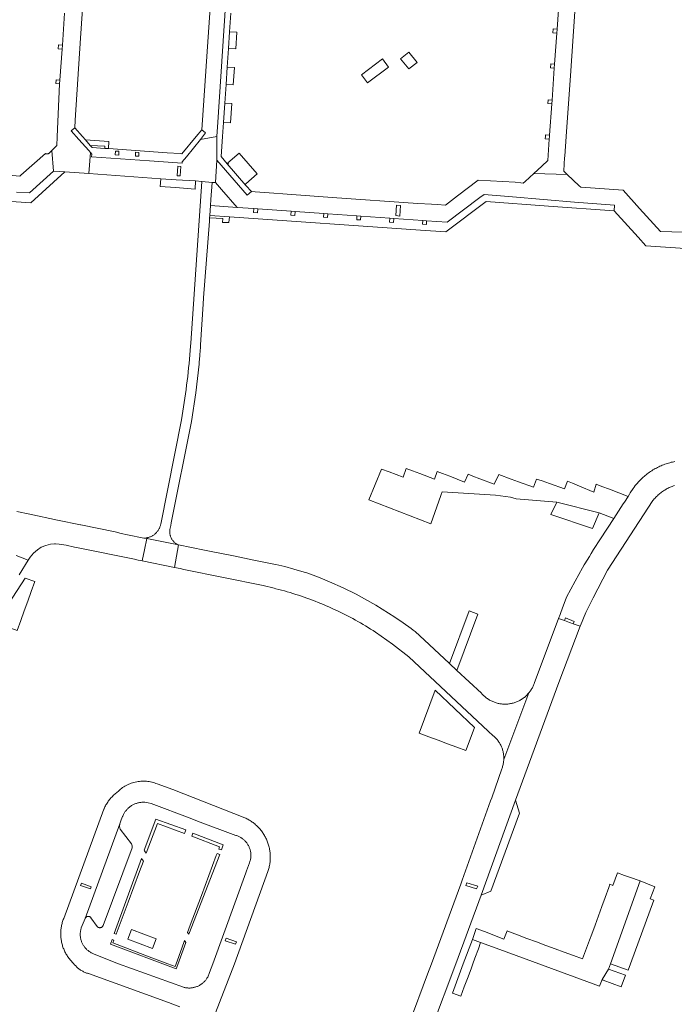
# Model space of a CAD drawing. Extents: x 152825 to 164088, y 457113 to 463005.
# Tile 282 of 364: x 158107 to 158305, y 460988 to 461285. Entities that reach past the tile are written whole.
import ezdxf

# ---------------------------------------------------------------- set-up
doc = ezdxf.new("R2010")
doc.units = 0
doc.header["$LTSCALE"] = 0.5
for name, color, linetype, lineweight in [('B-PV-VH-GESLOTENVERHARDING_ASFALT-GV', 251, 'CONTINUOUS', 18), ('B-PV-VH-GESLOTENVERHARDING_KUNSTSTOF-GV', 251, 'CONTINUOUS', 18), ('B-PV-VH-ONVERHARD_ZAND-GV', 251, 'CONTINUOUS', 18), ('B-PV-VH-OPENVERHARDING_BETONSTRAATSTEEN-GV', 251, 'CONTINUOUS', 18)]:
    doc.layers.add(name, color=color, linetype=linetype, lineweight=lineweight)

msp = doc.modelspace()

# ---------------------------------------------------------------- linework, layer by layer
at = {"layer": 'B-PV-VH-GESLOTENVERHARDING_ASFALT-GV', "flags": 128}
for points in [[(158165.36, 461236.12), (158162.26, 461236.44), (158158.88, 461187.584), (158158.817, 461186.661), (158158.719, 461185.342), (158158.614, 461184.023), (158158.501, 461182.706), (158158.379, 461181.389), (158158.25, 461180.072), (158158.113, 461178.756), (158157.968, 461177.442), (158157.815, 461176.128), (158157.654, 461174.815), (158157.485, 461173.503), (158157.308, 461172.192), (158157.123, 461170.883), (158156.93, 461169.574), (158156.729, 461168.267), (158156.521, 461166.96), (158156.304, 461165.656), (158156.08, 461164.352), (158149.808, 461132.864), (158149.804, 461132.844), (158149.762, 461132.645), (158149.713, 461132.448), (158149.655, 461132.253), (158149.591, 461132.06), (158149.518, 461131.87), (158149.438, 461131.683), (158149.351, 461131.5), (158149.257, 461131.32), (158149.155, 461131.144), (158149.047, 461130.971), (158148.932, 461130.804), (158148.811, 461130.641), (158148.683, 461130.482), (158148.549, 461130.329), (158148.409, 461130.182), (158148.264, 461130.04), (158148.113, 461129.903), (158147.957, 461129.773), (158147.795, 461129.649), (158147.63, 461129.532), (158147.459, 461129.421), (158147.284, 461129.317), (158147.106, 461129.22), (158146.924, 461129.13), (158146.738, 461129.047), (158146.549, 461128.972), (158146.357, 461128.904), (158146.163, 461128.843), (158145.967, 461128.791), (158145.769, 461128.746), (158145.569, 461128.709), (158145.367, 461128.68), (158145.165, 461128.659), (158144.962, 461128.645), (158144.759, 461128.64), (158145.623, 461128.467), (158155.182, 461126.55), (158155.152, 461126.563), (158154.982, 461126.644), (158154.816, 461126.731), (158154.654, 461126.825), (158154.496, 461126.926), (158154.342, 461127.034), (158154.194, 461127.148), (158154.05, 461127.269), (158153.911, 461127.396), (158153.778, 461127.528), (158153.651, 461127.666), (158153.53, 461127.809), (158153.415, 461127.957), (158153.306, 461128.11), (158153.204, 461128.268), (158153.109, 461128.429), (158153.02, 461128.595), (158152.939, 461128.764), (158152.865, 461128.937), (158152.799, 461129.112), (158152.746, 461129.271), (158152.694, 461129.452), (158152.65, 461129.634), (158152.614, 461129.818), (158152.585, 461130.004), (158152.565, 461130.191), (158152.552, 461130.378), (158152.548, 461130.565), (158152.551, 461130.753), (158152.563, 461130.94), (158152.582, 461131.127), (158152.61, 461131.313), (158152.645, 461131.497), (158152.688, 461131.68), (158152.849, 461132.489), (158152.994, 461133.217), (158159.104, 461163.872), (158160.416, 461172.511), (158161.397, 461181.193), (158161.461, 461181.888), (158161.523, 461182.584), (158161.638, 461183.937), (158161.744, 461185.291), (158161.81, 461186.181), (158161.872, 461187.072), (158162.6, 461199.36), (158162.74, 461201.26), (158164.512, 461224.376), (158164.593, 461225.433), (158164.65, 461226.18), (158164.863, 461229.162), (158164.995, 461231.01)], [(158163.014, 461124.994), (158155.182, 461126.55), (158154.553, 461123.13), (158153.936, 461119.769), (158155.678, 461119.416), (158156.829, 461119.168), (158180.762, 461114.266), (158184.066, 461113.473), (158184.625, 461113.335), (158185.49, 461113.113), (158186.354, 461112.885), (158187.215, 461112.648), (158188.074, 461112.404), (158188.931, 461112.152), (158189.785, 461111.892), (158190.637, 461111.625), (158191.487, 461111.35), (158192.334, 461111.068), (158193.179, 461110.778), (158194.021, 461110.48), (158194.86, 461110.175), (158195.697, 461109.863), (158196.53, 461109.543), (158197.361, 461109.215), (158198.189, 461108.88), (158199.014, 461108.538), (158199.835, 461108.188), (158200.654, 461107.831), (158201.469, 461107.466), (158202.281, 461107.095), (158203.09, 461106.716), (158203.895, 461106.329), (158204.697, 461105.936), (158205.495, 461105.536), (158206.29, 461105.128), (158207.081, 461104.713), (158207.868, 461104.291), (158208.651, 461103.862), (158209.431, 461103.426), (158210.206, 461102.983), (158210.978, 461102.534), (158211.745, 461102.077), (158212.508, 461101.613), (158213.267, 461101.143), (158214.022, 461100.666), (158214.773, 461100.182), (158219.889, 461096.605), (158224.799, 461092.75), (158248.819, 461070.292), (158250.324, 461068.895), (158250.488, 461068.758), (158250.685, 461068.582), (158250.878, 461068.401), (158251.064, 461068.214), (158251.245, 461068.022), (158251.42, 461067.824), (158251.589, 461067.621), (158251.752, 461067.413), (158251.908, 461067.2), (158252.058, 461066.982), (158252.201, 461066.76), (158252.338, 461066.534), (158252.467, 461066.304), (158252.59, 461066.07), (158252.705, 461065.832), (158252.813, 461065.591), (158252.914, 461065.347), (158253.007, 461065.099), (158253.093, 461064.85), (158253.171, 461064.597), (158253.242, 461064.343), (158253.304, 461064.086), (158253.359, 461063.827), (158253.406, 461063.567), (158253.446, 461063.306), (158253.477, 461063.044), (158253.5, 461062.781), (158253.516, 461062.517), (158253.523, 461062.253), (158253.522, 461061.989), (158253.514, 461061.725), (158261.095, 461081.837), (158260.918, 461081.629), (158260.736, 461081.426), (158260.547, 461081.229), (158260.352, 461081.037), (158260.152, 461080.851), (158259.946, 461080.671), (158259.736, 461080.497), (158259.52, 461080.329), (158259.3, 461080.168), (158259.074, 461080.013), (158258.845, 461079.865), (158258.611, 461079.723), (158258.373, 461079.589), (158258.132, 461079.462), (158257.886, 461079.341), (158257.638, 461079.228), (158257.386, 461079.122), (158257.131, 461079.024), (158256.873, 461078.933), (158256.613, 461078.85), (158256.35, 461078.774), (158256.086, 461078.707), (158255.819, 461078.646), (158255.551, 461078.594), (158255.282, 461078.55), (158255.011, 461078.513), (158254.739, 461078.485), (158254.467, 461078.464), (158254.194, 461078.451), (158253.921, 461078.447), (158253.647, 461078.45), (158253.374, 461078.462), (158253.102, 461078.481), (158252.83, 461078.508), (158252.559, 461078.544), (158252.289, 461078.587), (158252.021, 461078.638), (158251.773, 461078.693), (158251.507, 461078.759), (158251.244, 461078.833), (158250.984, 461078.915), (158250.725, 461079.004), (158250.47, 461079.1), (158250.217, 461079.205), (158249.968, 461079.316), (158249.722, 461079.435), (158249.479, 461079.561), (158249.24, 461079.694), (158249.006, 461079.834), (158248.775, 461079.981), (158248.549, 461080.134), (158248.327, 461080.294), (158248.111, 461080.46), (158247.899, 461080.633), (158247.692, 461080.812), (158247.491, 461080.997), (158247.295, 461081.187), (158247.105, 461081.383), (158246.92, 461081.585), (158246.742, 461081.792), (158239.364, 461088.656), (158237.107, 461090.756), (158231.01, 461096.428), (158226.734, 461100.406), (158226.142, 461100.833), (158225.57, 461101.285), (158223.109, 461103.067), (158220.605, 461104.787), (158214.871, 461108.394), (158208.945, 461111.677), (158204.936, 461113.633), (158200.869, 461115.464), (158197.981, 461116.639), (158195.067, 461117.746), (158193.665, 461118.193), (158193.207, 461118.332), (158190.059, 461119.287), (158187.349, 461120.062), (158184.598, 461120.675), (158184.05, 461120.775), (158177.942, 461122.012), (158171.834, 461123.251), (158171.284, 461123.359), (158164.524, 461124.686)], [(158271.831, 461103.702), (158273.38, 461103.146), (158274.467, 461102.756), (158274.801, 461103.469), (158272.142, 461104.499)], [(158160.921, 461043.127), (158172.52, 461038.777), (158172.553, 461038.768), (158172.767, 461038.701), (158172.979, 461038.627), (158173.188, 461038.546), (158173.394, 461038.457), (158173.596, 461038.361), (158173.795, 461038.258), (158173.991, 461038.148), (158174.182, 461038.03), (158174.369, 461037.906), (158174.551, 461037.776), (158174.729, 461037.639), (158174.902, 461037.496), (158175.069, 461037.346), (158175.231, 461037.191), (158175.387, 461037.03), (158175.538, 461036.864), (158175.682, 461036.693), (158175.821, 461036.516), (158175.953, 461036.335), (158176.078, 461036.149), (158176.197, 461035.958), (158176.308, 461035.764), (158176.413, 461035.565), (158176.511, 461035.363), (158176.601, 461035.158), (158176.684, 461034.95), (158176.76, 461034.739), (158176.828, 461034.525), (158176.837, 461034.492), (158176.888, 461034.309), (158176.94, 461034.091), (158176.985, 461033.871), (158177.022, 461033.65), (158177.051, 461033.427), (158177.072, 461033.204), (158177.085, 461032.98), (158177.09, 461032.756), (158177.087, 461032.532), (158177.076, 461032.308), (158177.057, 461032.084), (158177.03, 461031.861), (158176.995, 461031.64), (158176.953, 461031.42), (158176.902, 461031.201), (158176.796, 461030.867), (158176.692, 461030.533), (158175.752, 461028.024), (158175.548, 461027.48), (158165.554, 461000), (158164.541, 460997.337), (158164.016, 460995.958), (158163.924, 460995.797), (158163.804, 460995.604), (158163.678, 460995.415), (158163.545, 460995.231), (158163.406, 460995.052), (158163.261, 460994.878), (158163.11, 460994.708), (158162.952, 460994.545), (158162.79, 460994.387), (158162.621, 460994.234), (158162.448, 460994.088), (158162.269, 460993.948), (158162.085, 460993.815), (158161.897, 460993.688), (158161.705, 460993.567), (158161.508, 460993.454), (158161.308, 460993.348), (158161.104, 460993.248), (158160.896, 460993.156), (158160.686, 460993.071), (158160.472, 460992.994), (158160.256, 460992.924), (158160.038, 460992.863), (158159.818, 460992.808), (158159.595, 460992.762), (158159.372, 460992.723), (158159.147, 460992.692), (158158.921, 460992.67), (158158.695, 460992.655), (158158.468, 460992.648), (158158.241, 460992.649), (158158.014, 460992.658), (158157.788, 460992.676), (158157.562, 460992.701), (158157.338, 460992.734), (158157.114, 460992.775), (158156.893, 460992.823), (158156.673, 460992.88), (158137.063, 461000), (158131.224, 461002.325), (158129.46, 461003.028), (158129.142, 461003.165), (158128.831, 461003.319), (158128.808, 461003.331), (158128.612, 461003.441), (158128.42, 461003.558), (158128.233, 461003.682), (158128.05, 461003.812), (158127.871, 461003.948), (158127.698, 461004.091), (158127.53, 461004.24), (158127.367, 461004.395), (158127.21, 461004.556), (158127.058, 461004.722), (158126.913, 461004.893), (158126.774, 461005.07), (158126.641, 461005.251), (158126.515, 461005.437), (158126.395, 461005.627), (158126.283, 461005.822), (158126.177, 461006.02), (158126.078, 461006.222), (158125.987, 461006.427), (158125.903, 461006.636), (158125.826, 461006.847), (158125.758, 461007.061), (158125.696, 461007.277), (158125.643, 461007.495), (158125.597, 461007.715), (158125.559, 461007.937), (158125.529, 461008.159), (158125.507, 461008.383), (158125.493, 461008.607), (158125.487, 461008.832), (158125.489, 461009.057), (158125.499, 461009.281), (158125.517, 461009.505), (158125.543, 461009.729), (158125.576, 461009.951), (158125.618, 461010.171), (158125.668, 461010.391), (158125.725, 461010.608), (158125.79, 461010.823), (158126.997, 461013.707), (158137.431, 461042.306), (158137.888, 461043.467), (158138.277, 461044.458), (158138.344, 461044.627), (158138.436, 461044.84), (158138.536, 461045.05), (158138.643, 461045.256), (158138.757, 461045.458), (158138.878, 461045.657), (158139.005, 461045.851), (158139.139, 461046.041), (158139.28, 461046.226), (158139.427, 461046.406), (158139.58, 461046.58), (158139.739, 461046.75), (158139.903, 461046.914), (158140.074, 461047.072), (158140.249, 461047.224), (158140.43, 461047.37), (158140.616, 461047.51), (158140.806, 461047.643), (158141.001, 461047.77), (158141.2, 461047.89), (158141.403, 461048.003), (158141.61, 461048.108), (158141.82, 461048.207), (158142.034, 461048.298), (158142.25, 461048.382), (158142.47, 461048.459), (158142.691, 461048.528), (158142.916, 461048.589), (158143.142, 461048.642), (158143.37, 461048.688), (158143.599, 461048.726), (158143.829, 461048.756), (158144.06, 461048.777), (158144.292, 461048.791), (158144.525, 461048.797), (158144.757, 461048.795), (158144.989, 461048.785), (158145.972, 461048.652), (158146.926, 461048.377), (158158.707, 461043.958)], [(158125.861, 461024.366), (158128.83, 461023.234), (158128.59, 461022.589), (158125.536, 461023.634)], [(158242.02, 461023.65), (158242.381, 461024.443), (158245.665, 461023.479), (158245.284, 461022.628)], [(158169.573, 461007.706), (158172.688, 461006.583), (158172.397, 461005.885), (158169.316, 461006.944)]]:
    msp.add_lwpolyline(points, close=True, dxfattribs=at)
for points in [[(158305.27, 461151.793), (158304.878, 461151.715), (158304.488, 461151.628), (158304.099, 461151.534), (158303.713, 461151.432), (158303.328, 461151.322), (158302.946, 461151.205), (158302.566, 461151.08), (158302.189, 461150.948), (158301.815, 461150.807), (158301.443, 461150.66), (158301.074, 461150.505), (158300.709, 461150.343), (158300.347, 461150.173), (158299.988, 461149.996), (158299.633, 461149.812), (158299.282, 461149.621), (158298.935, 461149.423), (158298.592, 461149.218), (158298.253, 461149.007), (158297.918, 461148.788), (158297.587, 461148.563), (158297.537, 461148.528), (158297.206, 461148.289), (158296.88, 461148.044), (158296.558, 461147.793), (158296.241, 461147.535), (158295.93, 461147.271), (158295.624, 461147.001), (158295.323, 461146.726), (158295.028, 461146.444), (158294.738, 461146.157), (158294.454, 461145.863), (158294.175, 461145.565), (158293.903, 461145.261), (158293.637, 461144.952), (158293.376, 461144.637), (158293.253, 461144.484), (158292.909, 461144.056), (158292.598, 461143.604), (158291.757, 461142.277), (158291.551, 461141.951), (158291.104, 461141.243), (158290.03, 461139.541), (158289.655, 461138.946), (158286.824, 461134.603), (158282.779, 461128.397), (158280.678, 461125.174), (158279.935, 461123.957), (158279.407, 461123.093), (158278.055, 461120.877), (158277.835, 461120.517), (158277.356, 461119.659), (158275.094, 461115.609), (158272.501, 461110.803), (158271.14, 461107.206), (158270.729, 461106.122), (158270.512, 461105.547), (158270.059, 461104.338), (158271.831, 461103.702), (158272.142, 461104.499), (158274.801, 461103.469), (158274.467, 461102.756), (158276.636, 461101.978), (158276.724, 461102.209), (158278.367, 461106.164), (158280.51, 461110.619), (158284.895, 461118.93), (158298.611, 461140.015), (158298.798, 461140.242), (158299.017, 461140.496), (158299.241, 461140.744), (158299.472, 461140.986), (158299.708, 461141.223), (158299.949, 461141.454), (158300.197, 461141.679), (158300.449, 461141.899), (158300.707, 461142.112), (158300.969, 461142.319), (158301.237, 461142.52), (158301.509, 461142.714), (158301.786, 461142.902), (158302.067, 461143.083), (158302.353, 461143.257), (158302.642, 461143.424), (158302.936, 461143.585), (158303.233, 461143.738), (158303.534, 461143.884), (158303.838, 461144.023), (158304.146, 461144.155), (158304.456, 461144.279), (158304.77, 461144.396), (158305.086, 461144.505)], [(158106.145, 461123.335), (158109.785, 461121.977), (158110.355, 461122.899), (158111.361, 461124.08), (158112.551, 461125.114), (158113.725, 461125.854), (158115.119, 461126.43), (158116.459, 461126.803), (158117.69, 461126.9), (158117.99, 461126.886), (158119.088, 461126.833), (158121.24, 461126.511), (158123.765, 461125.886), (158125.387, 461125.555), (158141.857, 461122.217), (158142.956, 461121.994), (158144.229, 461121.736), (158144.923, 461125.087), (158145.623, 461128.467), (158144.759, 461128.64), (158139.813, 461129.635), (158137.9, 461130.02), (158136.074, 461130.48), (158125.622, 461132.608), (158125.615, 461132.61), (158125.608, 461132.612), (158118.612, 461134.045), (158110.223, 461135.834), (158106.365, 461136.624)], [(158107.031, 461117.524), (158109.785, 461121.977), (158106.145, 461123.335)], [(158231.66, 460980.449), (158239.064, 461000), (158246.676, 461020.724), (158257.073, 461049.403), (158270.156, 461084.99), (158276.636, 461101.978), (158274.467, 461102.756), (158273.38, 461103.146), (158271.831, 461103.702), (158270.059, 461104.338), (158267.233, 461096.799), (158262.8, 461084.975), (158262.788, 461084.936), (158262.701, 461084.677), (158262.606, 461084.42), (158262.504, 461084.167), (158262.394, 461083.917), (158262.278, 461083.67), (158262.154, 461083.426), (158262.023, 461083.186), (158261.885, 461082.95), (158261.74, 461082.719), (158261.589, 461082.491), (158261.431, 461082.269), (158261.266, 461082.05), (158261.095, 461081.837), (158253.514, 461061.725), (158253.497, 461061.461), (158253.472, 461061.198), (158253.44, 461060.936), (158253.399, 461060.675), (158253.351, 461060.415), (158253.295, 461060.157), (158253.231, 461059.9), (158253.159, 461059.646), (158253.08, 461059.394), (158252.992, 461059.145), (158252.898, 461058.898), (158249.86, 461050.173), (158249.517, 461049.188), (158240.961, 461025.263), (158240.564, 461024.012), (158231.639, 461000), (158230.449, 460996.801), (158224.905, 460981.885)], [(158165.682, 460983.373), (158172.148, 461000), (158182.203, 461027.843), (158182.306, 461028.15), (158182.402, 461028.459), (158182.49, 461028.771), (158182.571, 461029.084), (158182.643, 461029.4), (158182.708, 461029.717), (158182.765, 461030.036), (158182.814, 461030.356), (158182.855, 461030.677), (158182.888, 461030.999), (158182.913, 461031.322), (158182.931, 461031.646), (158182.94, 461031.969), (158182.941, 461032.293), (158182.934, 461032.617), (158182.92, 461032.94), (158182.897, 461033.263), (158182.866, 461033.586), (158182.827, 461033.907), (158182.781, 461034.228), (158182.726, 461034.547), (158182.664, 461034.865), (158182.593, 461035.181), (158182.516, 461035.495), (158182.43, 461035.807), (158182.336, 461036.117), (158182.235, 461036.425), (158182.127, 461036.73), (158182.01, 461037.032), (158181.887, 461037.331), (158181.756, 461037.628), (158181.618, 461037.92), (158181.473, 461038.21), (158181.32, 461038.495), (158181.161, 461038.777), (158180.994, 461039.055), (158180.821, 461039.328), (158180.641, 461039.598), (158180.454, 461039.862), (158180.261, 461040.122), (158180.062, 461040.378), (158179.856, 461040.628), (158179.645, 461040.873), (158179.427, 461041.112), (158179.203, 461041.347), (158178.974, 461041.575), (158178.739, 461041.798), (158178.499, 461042.015), (158178.253, 461042.226), (158178.003, 461042.431), (158177.747, 461042.63), (158177.486, 461042.822), (158177.221, 461043.008), (158176.951, 461043.187), (158176.677, 461043.359), (158176.399, 461043.525), (158176.117, 461043.684), (158175.831, 461043.835), (158175.541, 461043.98), (158175.248, 461044.117), (158175.211, 461044.134), (158153.519, 461052.601), (158148.777, 461054.346), (158148.382, 461054.497), (158147.982, 461054.633), (158147.577, 461054.753), (158147.248, 461054.838), (158147.167, 461054.858), (158146.754, 461054.948), (158146.338, 461055.022), (158145.919, 461055.08), (158145.499, 461055.122), (158145.077, 461055.149), (158144.655, 461055.159), (158144.232, 461055.153), (158143.81, 461055.132), (158143.389, 461055.094), (158142.97, 461055.04), (158142.553, 461054.971), (158142.139, 461054.886), (158141.728, 461054.785), (158141.322, 461054.669), (158140.92, 461054.538), (158140.524, 461054.391), (158140.133, 461054.23), (158139.749, 461054.053), (158139.372, 461053.863), (158139.002, 461053.658), (158138.64, 461053.44), (158138.287, 461053.208), (158137.943, 461052.962), (158137.608, 461052.704), (158136.919, 461052.063), (158136.66, 461051.868), (158136.405, 461051.667), (158136.155, 461051.46), (158135.91, 461051.247), (158135.671, 461051.028), (158135.437, 461050.803), (158135.209, 461050.572), (158134.987, 461050.336), (158134.77, 461050.094), (158134.56, 461049.847), (158134.355, 461049.595), (158134.157, 461049.338), (158133.965, 461049.076), (158133.78, 461048.81), (158133.602, 461048.539), (158133.43, 461048.264), (158133.265, 461047.984), (158133.107, 461047.701), (158132.956, 461047.414), (158132.812, 461047.123), (158132.675, 461046.829), (158132.617, 461046.697), (158120.478, 461013.663), (158120.365, 461013.369), (158120.259, 461013.073), (158120.161, 461012.773), (158120.071, 461012.472), (158119.988, 461012.168), (158119.914, 461011.862), (158119.847, 461011.555), (158119.787, 461011.246), (158119.736, 461010.935), (158119.692, 461010.623), (158119.657, 461010.311), (158119.629, 461009.997), (158119.61, 461009.683), (158119.598, 461009.368), (158119.595, 461009.054), (158119.599, 461008.739), (158119.611, 461008.424), (158119.632, 461008.11), (158119.66, 461007.797), (158119.696, 461007.484), (158119.741, 461007.172), (158119.793, 461006.862), (158119.853, 461006.553), (158119.921, 461006.245), (158119.996, 461005.94), (158120.08, 461005.636), (158120.171, 461005.335), (158120.269, 461005.036), (158120.376, 461004.74), (158120.489, 461004.446), (158120.611, 461004.156), (158120.739, 461003.868), (158120.875, 461003.584), (158121.018, 461003.304), (158121.168, 461003.027), (158121.325, 461002.754), (158121.489, 461002.486), (158121.659, 461002.221), (158121.837, 461001.961), (158122.021, 461001.706), (158122.211, 461001.455), (158122.408, 461001.209), (158122.61, 461000.968), (158122.819, 461000.733), (158123.034, 461000.503), (158123.255, 461000.278), (158123.481, 461000.059), (158123.544, 461000), (158123.701, 460999.798), (158123.864, 460999.602), (158124.034, 460999.41), (158124.209, 460999.224), (158124.39, 460999.043), (158124.576, 460998.869), (158124.768, 460998.7), (158124.965, 460998.537), (158125.168, 460998.38), (158125.374, 460998.23), (158125.586, 460998.086), (158125.802, 460997.949), (158126.022, 460997.819), (158126.246, 460997.696), (158126.474, 460997.58), (158126.705, 460997.471), (158126.94, 460997.37), (158127.177, 460997.275), (158127.418, 460997.189), (158127.661, 460997.109), (158127.906, 460997.038), (158127.943, 460997.028), (158152.148, 460988.259), (158155.61, 460986.998)]]:
    msp.add_lwpolyline(points, dxfattribs=at)
at = {"layer": 'B-PV-VH-GESLOTENVERHARDING_KUNSTSTOF-GV', "flags": 128}
for points in [[(158218.648, 461270.934), (158216.825, 461273.482), (158210.509, 461268.653), (158212.296, 461266.226)], [(158227.33, 461272.375), (158224.832, 461275.539), (158222.345, 461273.525), (158224.806, 461270.419)], [(158148.443, 461007.534), (158140.941, 461010.29), (158139.867, 461007.366), (158147.328, 461004.626)]]:
    msp.add_lwpolyline(points, close=True, dxfattribs=at)
at = {"layer": 'B-PV-VH-ONVERHARD_ZAND-GV', "flags": 128}
for points in [[(158269.61, 461282.43), (158268.47, 461282.52), (158268.38, 461281.38), (158269.52, 461281.29)], [(158120.1, 461277.64), (158118.91, 461277.75), (158118.8, 461276.56), (158119.99, 461276.45)], [(158268.88, 461271.84), (158267.73, 461271.94), (158267.63, 461270.79), (158268.78, 461270.69)], [(158119.35, 461267.05), (158118.21, 461267.16), (158118.1, 461266.02), (158119.24, 461265.91)], [(158268.1, 461261.01), (158266.95, 461261.1), (158266.86, 461259.95), (158268.01, 461259.86)], [(158267.32, 461250.38), (158266.16, 461250.48), (158266.119, 461250), (158266.06, 461249.32), (158267.22, 461249.22), (158267.287, 461250)], [(158137.15, 461245.545), (158136.102, 461245.577), (158136.088, 461244.456), (158137.155, 461244.405)], [(158143.236, 461245.203), (158142.188, 461245.236), (158142.174, 461244.114), (158143.24, 461244.063)], [(158154.505, 461236.94), (158149.824, 461237.228), (158149.654, 461234.904), (158154.332, 461234.559), (158160.19, 461234.127), (158160.36, 461236.58)], [(158170.576, 461225.781), (158164.65, 461226.18), (158164.593, 461225.433), (158168.619, 461225.224), (158168.534, 461224.025), (158170.449, 461223.974)], [(158179.191, 461228.184), (158177.991, 461228.274), (158177.901, 461227.074), (158179.101, 461226.984)], [(158190.42, 461227.34), (158189.22, 461227.43), (158189.13, 461226.23), (158190.33, 461226.14)], [(158200.29, 461226.67), (158199.15, 461226.75), (158199.07, 461225.61), (158200.21, 461225.53)], [(158210.31, 461225.98), (158209.14, 461226.04), (158209.08, 461224.87), (158210.25, 461224.81)], [(158220.29, 461225.27), (158219.06, 461225.36), (158218.97, 461224.13), (158220.2, 461224.04)], [(158230.2, 461224.57), (158229.07, 461224.65), (158228.99, 461223.52), (158230.12, 461223.44)], [(158145.458, 461033.419), (158148.841, 461042.379), (158157.005, 461039.395), (158157.272, 461040.111), (158157.388, 461040.421), (158148.351, 461043.709), (158144.79, 461034.305), (158144.917, 461034.137)], [(158159.209, 461038.549), (158167.574, 461035.315), (158167.424, 461034.665), (158168.171, 461034.392), (158168.733, 461035.93), (158159.556, 461039.477)], [(158157.922, 461009.438), (158158.355, 461008.878), (158167.637, 461033.005), (158166.848, 461033.3), (158166.579, 461032.662), (158162.101, 461020.648), (158158.75, 461011.66)], [(158144.612, 461031.017), (158144.054, 461031.808), (158135.741, 461009.119), (158136.354, 461008.893), (158139.989, 461018.632), (158143.423, 461027.832)], [(158156.148, 461004.704), (158154.44, 461000), (158154.141, 460999.178), (158151.972, 461000), (158146.368, 461002.122), (158135.359, 461006.291), (158135.657, 461007.142), (158135.095, 461007.352), (158134.599, 461005.937), (158154.497, 460998.402), (158155.004, 460999.795), (158157.413, 461006.429), (158156.976, 461006.986)]]:
    msp.add_lwpolyline(points, close=True, dxfattribs=at)
at = {"layer": 'B-PV-VH-OPENVERHARDING_BETONSTRAATSTEEN-GV', "flags": 128}
for points in [[(158165.56, 461300.65), (158163.86, 461275.71), (158162.23, 461252), (158163.305, 461251.103), (158161.862, 461249.109), (158166.762, 461249.999), (158167.064, 461254.319), (158170.841, 461311.203)], [(158170.841, 461311.203), (158167.064, 461254.319), (158166.762, 461249.999), (158166.769, 461242.842), (158175.989, 461232.282), (158177.27, 461233.4), (158175.536, 461235.232), (158169.872, 461241.792), (158168.05, 461243.96), (158168.464, 461250), (158168.76, 461254.2), (158169.16, 461260.09), (158169.55, 461265.72), (158169.9, 461270.96), (158170.29, 461276.6), (158170.63, 461281.64), (158171.02, 461287.32)], [(158120.76, 461287.24), (158120.1, 461277.64), (158119.99, 461276.45), (158119.35, 461267.05), (158119.24, 461265.91), (158118.505, 461249.925), (158118.363, 461247.263), (158116.88, 461245.78), (158117.397, 461239.565), (158120.839, 461239.317), (158128.085, 461238.795), (158128.542, 461245.201), (158128.054, 461245.751), (158125.108, 461249.07), (158122.773, 461251.701), (158123.82, 461252.63), (158123.97, 461254.95), (158125.52, 461279.76), (158127.18, 461303.45)], [(158270.248, 461291.307), (158269.61, 461282.43), (158269.52, 461281.29), (158268.88, 461271.84), (158268.78, 461270.69), (158268.1, 461261.01), (158268.01, 461259.86), (158267.32, 461250.38), (158267.287, 461250), (158267.22, 461249.22), (158266.846, 461242.735), (158264.983, 461241.042), (158262.591, 461238.868), (158272.721, 461238.496), (158271.633, 461239.513), (158271.772, 461241.71), (158271.89, 461243.57), (158271.94, 461244.08), (158272.363, 461250), (158273.78, 461269.83), (158275.41, 461293.87)], [(158106.19, 461233.21), (158110.121, 461232.944), (158117.397, 461239.565), (158116.88, 461245.78), (158116.09, 461244.99), (158116.051, 461244.955), (158115.982, 461244.903), (158115.909, 461244.857), (158115.831, 461244.818), (158115.75, 461244.786), (158115.667, 461244.762), (158115.582, 461244.745), (158115.495, 461244.737), (158115.409, 461244.736), (158115.322, 461244.744), (158115.237, 461244.759), (158115.153, 461244.782), (158115.072, 461244.813), (158114.994, 461244.851), (158107.48, 461238.32), (158107.2, 461238.07), (158103.8, 461238.28)], [(158311.091, 461220.991), (158300.906, 461221.256), (158298.804, 461223.594), (158294.579, 461228.292), (158289.651, 461233.772), (158278.272, 461234.586), (158276.79, 461234.692), (158276.308, 461235.143), (158272.721, 461238.496), (158262.591, 461238.868), (158259.933, 461236.452), (158259.359, 461235.93), (158258.679, 461236.014), (158256.978, 461236.223), (158245.771, 461236.797), (158239.561, 461232.058), (158235.933, 461229.29), (158233.34, 461229.45), (158231.64, 461229.555), (158227.53, 461229.81), (158201.64, 461231.61), (158186.74, 461232.69), (158183.99, 461232.88), (158178.39, 461233.28), (158177.27, 461233.4), (158175.989, 461232.282), (158166.769, 461242.842), (158166.35, 461236.14), (158168.188, 461234.025), (158172.93, 461228.57), (158177.991, 461228.274), (158179.191, 461228.184), (158189.22, 461227.43), (158190.42, 461227.34), (158199.15, 461226.75), (158200.29, 461226.67), (158209.14, 461226.04), (158210.31, 461225.98), (158219.06, 461225.36), (158220.29, 461225.27), (158229.07, 461224.65), (158230.2, 461224.57), (158236.417, 461224.13), (158246.269, 461231.603), (158247.6, 461232.487), (158256.138, 461231.75), (158274.923, 461230.146), (158287.002, 461229.276), (158286.88, 461227.58), (158294.11, 461219.54), (158296.45, 461216.94), (158309.83, 461216.04)], [(158051.301, 461234.031), (158110.559, 461229.962), (158120.839, 461239.317), (158117.397, 461239.565), (158110.121, 461232.944), (158106.19, 461233.21)]]:
    msp.add_lwpolyline(points, dxfattribs=at)
for points in [[(158172.83, 461281.55), (158170.63, 461281.64), (158170.29, 461276.6), (158172.48, 461276.51)], [(158172.09, 461270.88), (158169.9, 461270.96), (158169.55, 461265.72), (158171.73, 461265.64)], [(158171.34, 461260), (158169.16, 461260.09), (158168.76, 461254.2), (158170.93, 461254.12)], [(158127.074, 461248.964), (158126.155, 461249.999), (158123.82, 461252.63), (158122.773, 461251.701), (158125.108, 461249.07), (158128.054, 461245.751), (158128.542, 461245.201), (158128.966, 461244.723), (158128.905, 461243.846), (158146.417, 461242.627), (158156.285, 461241.972), (158156.314, 461242.391), (158157.56, 461243.899), (158161.862, 461249.109), (158163.305, 461251.103), (158162.23, 461252), (158160.56, 461249.999), (158156.168, 461244.812), (158155.668, 461244.846), (158151.732, 461245.118), (158133.992, 461246.342), (158132.916, 461246.417), (158129.101, 461246.68), (158128.52, 461247.335)], [(158128.085, 461238.795), (158149.824, 461237.228), (158154.505, 461236.94), (158160.36, 461236.58), (158162.26, 461236.44), (158165.36, 461236.12), (158166.35, 461236.14), (158166.769, 461242.842), (158166.762, 461249.999), (158161.862, 461249.109), (158157.56, 461243.899), (158156.314, 461242.391), (158156.285, 461241.972), (158146.417, 461242.627), (158128.905, 461243.846), (158128.966, 461244.723), (158128.542, 461245.201)], [(158127.074, 461248.964), (158128.52, 461247.335), (158132.957, 461247.052), (158132.916, 461246.417), (158133.992, 461246.342), (158134.131, 461248.515)], [(158136.102, 461245.577), (158137.15, 461245.545), (158137.155, 461244.405), (158136.088, 461244.456)], [(158142.188, 461245.236), (158143.236, 461245.203), (158143.24, 461244.063), (158142.174, 461244.114)], [(158173.516, 461244.99), (158170.083, 461242.096), (158170.336, 461241.792), (158170.104, 461241.724), (158169.872, 461241.792), (158175.536, 461235.232), (158175.426, 461235.487), (158175.538, 461235.742), (158178.95, 461238.72)], [(158155.878, 461240.99), (158155.683, 461238.11), (158154.811, 461238.168), (158155.016, 461241.029)], [(158155.878, 461240.99), (158155.016, 461241.029), (158154.811, 461238.168), (158155.683, 461238.11)], [(158256.138, 461231.75), (158247.6, 461232.487), (158246.269, 461231.603), (158236.417, 461224.13), (158230.2, 461224.57), (158230.12, 461223.44), (158228.99, 461223.52), (158229.07, 461224.65), (158220.29, 461225.27), (158220.2, 461224.04), (158218.97, 461224.13), (158219.06, 461225.36), (158210.31, 461225.98), (158210.25, 461224.81), (158209.08, 461224.87), (158209.14, 461226.04), (158200.29, 461226.67), (158200.21, 461225.53), (158199.07, 461225.61), (158199.15, 461226.75), (158190.42, 461227.34), (158190.33, 461226.14), (158189.13, 461226.23), (158189.22, 461227.43), (158179.191, 461228.184), (158179.101, 461226.984), (158177.901, 461227.074), (158177.991, 461228.274), (158172.93, 461228.57), (158164.863, 461229.162), (158164.65, 461226.18), (158170.576, 461225.781), (158228.337, 461221.737), (158235.96, 461221.203), (158248.16, 461230.37), (158267.079, 461229.007), (158286.88, 461227.58), (158287.002, 461229.276), (158274.923, 461230.146)], [(158221.09, 461229.213), (158222.284, 461229.11), (158222.054, 461225.959), (158220.887, 461226.091)], [(158222.284, 461229.11), (158221.09, 461229.213), (158220.887, 461226.091), (158222.054, 461225.959)], [(158234.49, 461141.542), (158234.593, 461141.832), (158234.918, 461142.637), (158251.019, 461141.604), (158255.55, 461140.995), (158257.305, 461140.492), (158269.574, 461139.539), (158282.316, 461136.235), (158286.824, 461134.603), (158289.655, 461138.946), (158290.03, 461139.541), (158291.104, 461141.243), (158285.445, 461143.399), (158283.204, 461144.253), (158281.457, 461144.918), (158280.777, 461142.509), (158276.384, 461144.343), (158274.281, 461145.221), (158272.801, 461145.839), (158271.844, 461143.52), (158267.364, 461145.091), (158265.074, 461145.894), (158263.408, 461146.478), (158262.451, 461144.02), (158257.949, 461145.671), (158255.778, 461146.467), (158252.021, 461147.845), (158250.604, 461144.969), (158246.295, 461146.587), (158244.168, 461147.386), (158242.723, 461147.929), (158241.673, 461145.564), (158237.207, 461147.305), (158234.968, 461148.178), (158233.374, 461148.799), (158232.601, 461146.482), (158228.161, 461148.124), (158225.953, 461148.94), (158223.979, 461149.67), (158223.069, 461147.028), (158218.832, 461148.633), (158216.532, 461149.505), (158212.75, 461140.174), (158231.422, 461132.963)], [(158282.316, 461136.235), (158269.574, 461139.539), (158267.774, 461135.717), (158280.363, 461131.519)], [(158155.182, 461126.55), (158145.623, 461128.467), (158144.923, 461125.087), (158144.229, 461121.736), (158153.936, 461119.769), (158154.553, 461123.13)], [(158111.747, 461115.474), (158108.792, 461116.569), (158099.963, 461103.047), (158106.417, 461100.735), (158107.509, 461103.754), (158108.57, 461106.688), (158109.599, 461109.535), (158110.679, 461112.519)], [(158245.719, 461105.607), (158243.049, 461106.605), (158237.107, 461090.756), (158239.364, 461088.656)], [(158244.664, 461071.385), (158232.778, 461082.663), (158227.949, 461069.665), (158230.855, 461068.591), (158233.686, 461067.545), (158236.51, 461066.502), (158239.351, 461065.452), (158242.075, 461064.445), (158242.457, 461065.47)], [(158258.233, 461045.504), (158257.073, 461049.403), (158246.676, 461020.724), (158249.627, 461021.88)], [(158137.316, 461041.495), (158137.431, 461042.306), (158126.997, 461013.707), (158127.014, 461013.744), (158127.057, 461013.823), (158127.107, 461013.898), (158127.164, 461013.968), (158127.226, 461014.032), (158127.294, 461014.091), (158127.367, 461014.144), (158127.444, 461014.19), (158127.525, 461014.229), (158127.609, 461014.26), (158127.696, 461014.284), (158127.784, 461014.3), (158127.874, 461014.308), (158127.964, 461014.308), (158128.053, 461014.301), (158128.142, 461014.285), (158128.229, 461014.261), (158128.313, 461014.23), (158128.394, 461014.192), (158128.471, 461014.146), (158128.545, 461014.094), (158128.613, 461014.035), (158128.675, 461013.971), (158128.732, 461013.901), (158130.594, 461011.283), (158130.651, 461011.213), (158130.714, 461011.148), (158130.783, 461011.089), (158130.856, 461011.036), (158130.934, 461010.99), (158131.016, 461010.951), (158131.1, 461010.919), (158131.188, 461010.895), (158131.277, 461010.878), (158131.367, 461010.87), (158131.457, 461010.87), (158131.547, 461010.877), (158131.637, 461010.893), (158131.724, 461010.916), (158131.809, 461010.947), (158131.891, 461010.985), (158131.969, 461011.03), (158132.043, 461011.083), (158132.112, 461011.141), (158132.176, 461011.205), (158132.234, 461011.275), (158132.285, 461011.35), (158132.33, 461011.428), (158132.367, 461011.511), (158132.394, 461011.586), (158141.2, 461035.061), (158141.163, 461035.656), (158140.948, 461036.211), (158137.535, 461040.706)], [(158290.042, 461026.688), (158287.857, 461027.486), (158286.464, 461023.672), (158285.578, 461023.995), (158285.232, 461023.054), (158284.144, 461020.058), (158283.125, 461017.25), (158282.116, 461014.471), (158281.095, 461011.658), (158280.094, 461008.901), (158279.385, 461007.137), (158277.297, 461001.43), (158274.578, 461002.438), (158271.793, 461003.471), (158269.004, 461004.505), (158266.183, 461005.551), (158263.417, 461006.576), (158260.52, 461007.651), (158257.693, 461008.699), (158254.758, 461009.787), (158254.507, 461009.937), (158253.562, 461007.434), (158247.683, 461009.693), (158245.148, 461010.667), (158244.032, 461007.325), (158246.507, 461006.424), (158252.356, 461004.296), (158264.162, 461000), (158282.466, 460993.173), (158283.21, 460995.179), (158285.193, 460998.384), (158285.818, 461000), (158294.76, 461025.023), (158291.488, 461026.179)], [(158128.83, 461023.234), (158125.861, 461024.366), (158125.536, 461023.634), (158128.59, 461022.589)], [(158245.665, 461023.479), (158242.381, 461024.443), (158242.02, 461023.65), (158245.284, 461022.628)], [(158299.158, 461023.274), (158294.76, 461025.023), (158285.818, 461000), (158291.148, 460998.002), (158291.842, 460999.955), (158298.827, 461019.23), (158297.762, 461019.622)], [(158169.316, 461006.944), (158172.397, 461005.885), (158172.688, 461006.583), (158169.573, 461007.706)], [(158246.507, 461006.424), (158244.032, 461007.325), (158241.289, 461000), (158237.965, 460991.118), (158240.529, 460990.159), (158241.589, 460993.036), (158242.702, 460996.054), (158243.709, 460998.787), (158244.156, 460999.999), (158244.769, 461001.663), (158245.828, 461004.539)], [(158290.266, 460996.495), (158285.193, 460998.384), (158283.21, 460995.179), (158283.543, 460995.052), (158288.963, 460992.984)]]:
    msp.add_lwpolyline(points, close=True, dxfattribs=at)

doc.saveas('drawing.dxf')
